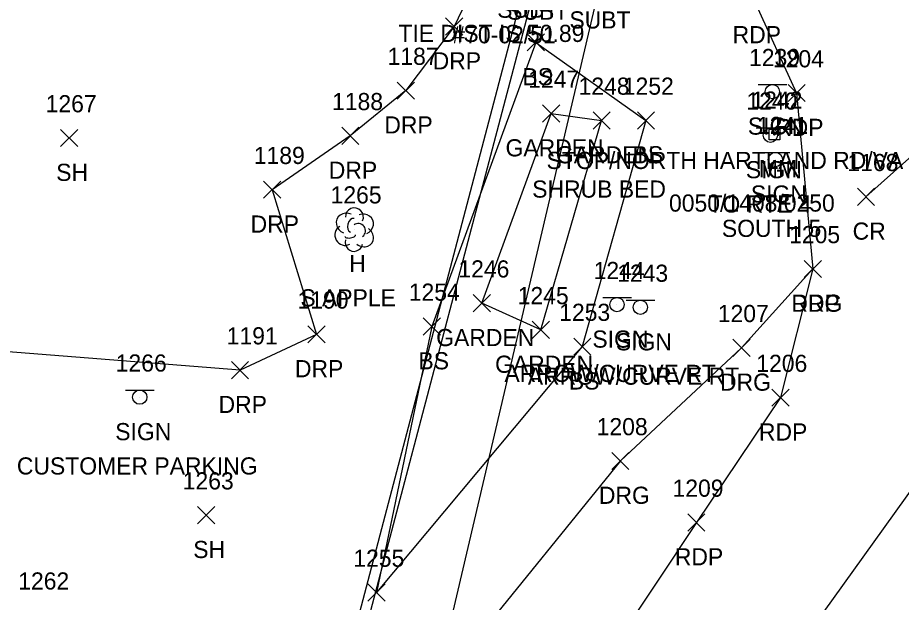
# Model space of a CAD drawing. Extents: x 1678863 to 1683592, y 407783 to 418211.
# Drawn here: x 1681266.9 to 1681370, y 417600 to 417668.2 of the extents above; entities that cross this region are included whole.
import ezdxf

# ---------------------------------------------------------------- set-up
doc = ezdxf.new("R2010")
doc.units = 0
for name, color, linetype in [('C_C', 7, 'Continuous'), ('L_A', 7, 'Continuous'), ('L_C', 7, 'Continuous'), ('L_I', 7, 'Continuous'), ('L_TIC', 7, 'Continuous'), ('LAPB', 7, 'Continuous'), ('LELB', 7, 'Continuous'), ('LTD', 7, 'Continuous'), ('P_A', 7, 'Continuous'), ('P_I', 7, 'Continuous'), ('P_TIC', 7, 'Continuous'), ('PET', 7, 'Continuous'), ('PRC', 7, 'Continuous'), ('R_A', 7, 'Continuous'), ('R_I', 7, 'Continuous'), ('R_TIC', 7, 'Continuous'), ('RDG', 7, 'Continuous'), ('RDP', 7, 'Continuous'), ('S_A', 7, 'Continuous'), ('S_C', 7, 'Continuous'), ('S_I', 7, 'Continuous'), ('SRM', 7, 'Continuous'), ('SSGN', 7, 'Continuous'), ('U_A', 7, 'Continuous'), ('U_C', 7, 'Continuous'), ('UT', 7, 'Continuous')]:
    doc.layers.add(name, color=color, linetype=linetype)

msp = doc.modelspace()

# ---------------------------------------------------------------- linework, layer by layer
at = {"layer": 'L_TIC'}
for points in [[(1681326.39, 417664.3), (1681328.39, 417666.3)], [(1681328.39, 417664.3), (1681326.39, 417666.3)], [(1681326.39, 417664.3), (1681328.39, 417666.3)], [(1681328.39, 417664.3), (1681326.39, 417666.3)], [(1681328.19, 417656.01), (1681330.19, 417658.01)], [(1681330.19, 417656.01), (1681328.19, 417658.01)], [(1681334.07, 417655.2), (1681336.07, 417657.2)], [(1681336.07, 417655.2), (1681334.07, 417657.2)], [(1681334.07, 417655.2), (1681336.07, 417657.2)], [(1681336.07, 417655.2), (1681334.07, 417657.2)], [(1681339.24, 417655.2), (1681341.24, 417657.2)], [(1681341.24, 417655.2), (1681339.24, 417657.2)], [(1681271.95, 417653.15), (1681273.95, 417655.15)], [(1681273.95, 417653.15), (1681271.95, 417655.15)], [(1681320.1, 417633.89), (1681322.1, 417635.89)], [(1681322.1, 417633.89), (1681320.1, 417635.89)], [(1681314.26, 417631.18), (1681316.26, 417633.18)], [(1681316.26, 417631.18), (1681314.26, 417633.18)], [(1681326.97, 417630.78), (1681328.97, 417632.78)], [(1681328.97, 417630.78), (1681326.97, 417632.78)], [(1681326.97, 417630.78), (1681328.97, 417632.78)], [(1681328.97, 417630.78), (1681326.97, 417632.78)], [(1681331.81, 417628.83), (1681333.81, 417630.83)], [(1681333.81, 417628.83), (1681331.81, 417630.83)], [(1681287.94, 417609.18), (1681289.94, 417611.18)], [(1681289.94, 417609.18), (1681287.94, 417611.18)], [(1681307.8, 417600.16), (1681309.8, 417602.16)], [(1681309.8, 417600.16), (1681307.8, 417602.16)], [(1681307.8, 417600.16), (1681309.8, 417602.16)], [(1681309.8, 417600.16), (1681307.8, 417602.16)]]:
    msp.add_lwpolyline(points, dxfattribs=at)
at = {"layer": 'LAPB'}
for points in [[(1681327.97, 417631.78), (1681321.1, 417634.89), (1681329.19, 417657.01), (1681335.07, 417656.2)], [(1681327.97, 417631.78), (1681335.07, 417656.2)]]:
    msp.add_lwpolyline(points, dxfattribs=at)
at = {"layer": 'LELB'}
for points in [[(1681327.39, 417665.3), (1681340.24, 417656.2), (1681332.81, 417629.83), (1681308.8, 417601.16)], [(1681327.39, 417665.3), (1681315.26, 417632.18), (1681308.8, 417601.16)]]:
    msp.add_lwpolyline(points, dxfattribs=at)
at = {"layer": 'LTD'}
msp.add_line((1681306.19, 417643.52), (1681306.19, 417643.52), dxfattribs=at)
msp.add_line((1681306.19, 417643.52), (1681306.19, 417643.52), dxfattribs=at)
msp.add_arc((1681306.23, 417644.95), 1.05, 335.5272, 180.9563, dxfattribs=at)
for centre, major_axis, ratio, start_param, end_param in [((1681305.4, 417644.18), (1.21, -0.51), 0.895232, 1.570796, 4.712389), ((1681307.23, 417644.1), (-1.14, -0.48), 0.949671, 1.570796, 4.712389), ((1681305.98, 417643.98), (-0.208, -0.792), 0.645439, 3.141593, 6.283185), ((1681306.69, 417643.35), (-0.5, 0.667), 0.989748, 3.141593, 6.283185), ((1681305.1, 417642.81), (0.58, -1.04), 0.959034, 3.141593, 6.283185), ((1681307.19, 417642.69), (-1.09, 0.79), 0.841452, 1.570796, 4.712389), ((1681306.19, 417642.02), (0.26, 1.06), 0.942809, 1.570796, 4.712389), ((1681305.73, 417642.77), (-0.625, -0.083), 0.423636, 0, 3.141593)]:
    msp.add_ellipse(centre, major_axis=major_axis, ratio=ratio, start_param=start_param, end_param=end_param, dxfattribs=at)
at = {"layer": 'P_TIC'}
for points in [[(1681356.82, 417658.39), (1681358.82, 417660.39)], [(1681358.82, 417658.39), (1681356.82, 417660.39)], [(1681364.91, 417646.3), (1681366.91, 417648.3)], [(1681366.91, 417646.3), (1681364.91, 417648.3)], [(1681358.71, 417637.89), (1681360.71, 417639.89)], [(1681360.71, 417637.89), (1681358.71, 417639.89)], [(1681354.93, 417622.88), (1681356.93, 417624.88)], [(1681356.93, 417622.88), (1681354.93, 417624.88)], [(1681345.12, 417608.33), (1681347.12, 417610.33)], [(1681347.12, 417608.33), (1681345.12, 417610.33)]]:
    msp.add_lwpolyline(points, dxfattribs=at)
at = {"layer": 'PET'}
msp.add_lwpolyline([(1681405.54, 417964.19), (1681392.93, 417910.68), (1681385.75, 417882.61), (1681371.8, 417833.66), (1681359.74, 417785.93), (1681351.38, 417754.27), (1681344.8, 417727.61), (1681340.9, 417708.03), (1681341.8, 417695.88), (1681345.64, 417683.49), (1681352.86, 417670.2), (1681357.82, 417659.39), (1681359.71, 417638.89), (1681355.93, 417623.88), (1681346.12, 417609.33), (1681331.88, 417587.88)], dxfattribs=at)
at = {"layer": 'PRC'}
for points in [[(1681689.28, 417758.12), (1681644.72, 417757.55), (1681604.93, 417753.08), (1681563.91, 417744.25), (1681526.24, 417731.47), (1681503.63, 417720.81), (1681486.3, 417712.13), (1681462.37, 417697.78), (1681439.98, 417682.26), (1681419.65, 417665.87), (1681392.79, 417639.13), (1681372.86, 417615.48), (1681356.04, 417592.08), (1681338.97, 417563.39), (1681323.96, 417530.56), (1681315.3, 417508.31), (1681305.4, 417475.77), (1681297.72, 417448.3), (1681287.9, 417409.62), (1681275.84, 417355.43), (1681267.02, 417318.48), (1681254.6, 417262.47)], [(1681416.34, 417690.08), (1681389.53, 417668.36), (1681365.91, 417647.3)]]:
    msp.add_lwpolyline(points, dxfattribs=at)
at = {"layer": 'R_TIC'}
for points in [[(1681316.87, 417666.15), (1681318.87, 417668.15)], [(1681318.87, 417666.15), (1681316.87, 417668.15)], [(1681311.23, 417658.68), (1681313.23, 417660.68)], [(1681313.23, 417658.68), (1681311.23, 417660.68)], [(1681304.75, 417653.4), (1681306.75, 417655.4)], [(1681306.75, 417653.4), (1681304.75, 417655.4)], [(1681295.63, 417647.12), (1681297.63, 417649.12)], [(1681297.63, 417647.12), (1681295.63, 417649.12)], [(1681358.71, 417637.89), (1681360.71, 417639.89)], [(1681360.71, 417637.89), (1681358.71, 417639.89)], [(1681300.8, 417630.26), (1681302.8, 417632.26)], [(1681302.8, 417630.26), (1681300.8, 417632.26)], [(1681350.39, 417628.69), (1681352.39, 417630.69)], [(1681352.39, 417628.69), (1681350.39, 417630.69)], [(1681291.89, 417626.09), (1681293.89, 417628.09)], [(1681293.89, 417626.09), (1681291.89, 417628.09)], [(1681336.26, 417615.5), (1681338.26, 417617.5)], [(1681338.26, 417615.5), (1681336.26, 417617.5)]]:
    msp.add_lwpolyline(points, dxfattribs=at)
at = {"layer": 'RDG'}
msp.add_lwpolyline([(1681359.71, 417638.89), (1681351.39, 417629.69), (1681337.26, 417616.5), (1681319.44, 417594.5), (1681310.58, 417571.88), (1681304.84, 417548.33), (1681299.44, 417508.1)], dxfattribs=at)
at = {"layer": 'RDP'}
msp.add_lwpolyline([(1681359.74, 417785.93), (1681355.63, 417794.96), (1681350.9, 417803), (1681343.29, 417808.31), (1681333.03, 417809.49), (1681322.21, 417804.61), (1681315.45, 417796.28), (1681313.05, 417786.97), (1681313.28, 417776.83), (1681316.56, 417766.17), (1681323.17, 417754.96), (1681329.16, 417741.74), (1681331.39, 417728.88), (1681331.37, 417716.86), (1681327.76, 417697.15), (1681322.97, 417677.81), (1681317.87, 417667.15), (1681312.23, 417659.68), (1681305.75, 417654.4), (1681296.63, 417648.12), (1681301.8, 417631.26), (1681292.89, 417627.09), (1681259.94, 417629.69), (1681248.37, 417653.66)], dxfattribs=at)
at = {"layer": 'SRM'}
msp.add_lwpolyline([(1681354.61, 417655.19), (1681355.86, 417655.19), (1681355.86, 417653.94), (1681354.61, 417653.94)], close=True, dxfattribs=at)
msp.add_circle((1681355.23, 417654.57), 0.0833, dxfattribs=at)
at = {"layer": 'SSGN'}
for p, q in [((1681353.34, 417660.4), (1681356.68, 417660.4)), ((1681354.99, 417659.56), (1681354.99, 417659.56)), ((1681353.11, 417655.32), (1681356.45, 417655.32)), ((1681354.76, 417654.48), (1681354.76, 417654.48)), ((1681353.69, 417652.47), (1681357.02, 417652.47)), ((1681355.34, 417651.64), (1681355.34, 417651.64)), ((1681335.21, 417635.56), (1681338.54, 417635.56)), ((1681336.86, 417634.73), (1681336.86, 417634.73)), ((1681337.95, 417635.25), (1681341.28, 417635.25)), ((1681339.59, 417634.42), (1681339.59, 417634.42)), ((1681279.54, 417624.77), (1681282.88, 417624.77)), ((1681281.19, 417623.94), (1681281.19, 417623.94))]:
    msp.add_line(p, q, dxfattribs=at)
for centre in [(1681354.99, 417659.56), (1681354.76, 417654.48), (1681355.34, 417651.64), (1681336.86, 417634.73), (1681339.59, 417634.42), (1681281.19, 417623.94)]:
    msp.add_circle(centre, 0.833, dxfattribs=at)
at = {"layer": 'UT'}
for points in [[(1681381.64, 417894.86), (1681369.44, 417851.23), (1681362.77, 417839.77), (1681348.63, 417793.11), (1681339.41, 417740.3), (1681338.81, 417692.78), (1681334.81, 417671.92), (1681316.38, 417593.31), (1681294.76, 417500.63), (1681275.35, 417431.21), (1681265.74, 417388.38), (1681249.51, 417317.18)], [(1681337.79, 417740.86), (1681330.84, 417696.26), (1681326.39, 417673.17), (1681305.66, 417594.41)], [(1681339.41, 417740.3), (1681332.35, 417695.99), (1681327.57, 417672.94), (1681306.79, 417594.02)]]:
    msp.add_lwpolyline(points, dxfattribs=at)

# ---------------------------------------------------------------- texts
at = {"layer": 'C_C'}
msp.add_text('TIE DIST IS 50.89', height=2, dxfattribs=at).set_placement((1681311.36, 417665.35))
at = {"layer": 'L_A'}
for s, p in [('BS', (1681325.83, 417660.3)), ('BS', (1681325.83, 417660.3)), ('GARDEN', (1681323.86, 417652.01)), ('GARDEN', (1681329.74, 417651.2)), ('GARDEN', (1681329.74, 417651.2)), ('BS', (1681338.68, 417651.2)), ('SH', (1681271.44, 417649.15)), ('H', (1681305.62, 417638.52)), ('GARDEN', (1681315.77, 417629.89)), ('BS', (1681313.7, 417627.18)), ('GARDEN', (1681322.64, 417626.78)), ('GARDEN', (1681322.64, 417626.78)), ('BS', (1681331.25, 417624.83)), ('SH', (1681287.43, 417605.18))]:
    msp.add_text(s, height=2, dxfattribs=at).set_placement(p)
at = {"layer": 'L_C'}
for s, p in [('SHRUB BED', (1681326.97, 417647.2)), ('SHRUB BED', (1681326.97, 417647.2)), ('S APPLE', (1681299.92, 417634.52))]:
    msp.add_text(s, height=2, dxfattribs=at).set_placement(p)
at = {"layer": 'L_I'}
for s, p in [('1247', (1681326.5, 417660.01)), ('1248', (1681332.38, 417659.2)), ('1248', (1681332.38, 417659.2)), ('1252', (1681337.54, 417659.2)), ('1267', (1681270.21, 417657.15)), ('1265', (1681303.45, 417646.52)), ('1246', (1681318.36, 417637.89)), ('1254', (1681312.57, 417635.18)), ('1245', (1681325.28, 417634.78)), ('1245', (1681325.28, 417634.78)), ('1253', (1681330.12, 417632.83)), ('1263', (1681286.2, 417613.18)), ('1255', (1681306.1, 417604.16)), ('1255', (1681306.1, 417604.16)), ('1262', (1681267.01, 417601.51))]:
    msp.add_text(s, height=2, dxfattribs=at).set_placement(p)
at = {"layer": 'P_A'}
for s, p in [('RDP', (1681350.35, 417665.2)), ('RDP', (1681355.31, 417654.39)), ('CR', (1681364.35, 417642.3)), ('RDP', (1681357.2, 417633.89)), ('RDP', (1681353.42, 417618.88)), ('RDP', (1681343.61, 417604.33))]:
    msp.add_text(s, height=2, dxfattribs=at).set_placement(p)
at = {"layer": 'P_I'}
for s, p in [('1204', (1681355.05, 417662.39)), ('1168', (1681363.74, 417650.3)), ('1205', (1681356.94, 417641.89)), ('1206', (1681353.11, 417626.88)), ('1209', (1681343.34, 417612.33))]:
    msp.add_text(s, height=2, dxfattribs=at).set_placement(p)
at = {"layer": 'R_A'}
for s, p in [('DRP', (1681315.36, 417662.15)), ('DRP', (1681309.72, 417654.68)), ('DRP', (1681303.24, 417649.4)), ('DRP', (1681294.12, 417643.12)), ('DRG', (1681357.2, 417633.89)), ('DRP', (1681299.29, 417626.26)), ('DRG', (1681348.88, 417624.69)), ('DRP', (1681290.38, 417622.09)), ('DRG', (1681334.75, 417611.5))]:
    msp.add_text(s, height=2, dxfattribs=at).set_placement(p)
at = {"layer": 'R_I'}
for s, p in [('1187', (1681310.1, 417662.68)), ('1188', (1681303.62, 417657.4)), ('1189', (1681294.49, 417651.12)), ('1205', (1681356.94, 417641.89)), ('1190', (1681299.59, 417634.26)), ('1207', (1681348.62, 417632.69)), ('1191', (1681291.33, 417630.09)), ('1208', (1681334.49, 417619.5))]:
    msp.add_text(s, height=2, dxfattribs=at).set_placement(p)
at = {"layer": 'S_A'}
for s, p in [('SIGN', (1681352.13, 417654.54)), ('SIGN', (1681351.9, 417649.46)), ('MM', (1681353.42, 417649.57)), ('SIGN', (1681352.48, 417646.62)), ('SIGN', (1681333.99, 417629.71)), ('SIGN', (1681336.73, 417629.39)), ('SIGN', (1681278.33, 417618.92))]:
    msp.add_text(s, height=2, dxfattribs=at).set_placement(p)
at = {"layer": 'S_C'}
for s, p in [('STOP/NORTH HARTLAND RD/VA RD', (1681328.65, 417650.54)), ('0050/1408/0250', (1681342.93, 417645.57)), ('TO RTE 4', (1681347.53, 417645.46)), ('SOUTH 5', (1681349.1, 417642.62)), ('ARROW/CURVE RT', (1681323.73, 417625.71)), ('ARROW/CURVE RT', (1681326.46, 417625.39)), ('CUSTOMER PARKING', (1681266.85, 417614.92))]:
    msp.add_text(s, height=2, dxfattribs=at).set_placement(p)
at = {"layer": 'S_I'}
for s, p in [('1239', (1681352.27, 417662.54)), ('1240', (1681351.96, 417657.46)), ('1242', (1681352.54, 417657.57)), ('1241', (1681353.19, 417654.62)), ('1244', (1681334.14, 417637.71)), ('1243', (1681336.88, 417637.39)), ('1266', (1681278.38, 417626.92))]:
    msp.add_text(s, height=2, dxfattribs=at).set_placement(p)
at = {"layer": 'U_A'}
for p in [(1681322.89, 417668.17), (1681324.06, 417667.94), (1681331.31, 417666.92)]:
    msp.add_text('SUBT', height=2, dxfattribs=at).set_placement(p)
at = {"layer": 'U_C'}
msp.add_text('#70-02/51', height=2, dxfattribs=at).set_placement((1681317.66, 417665.19))

doc.saveas('drawing.dxf')
